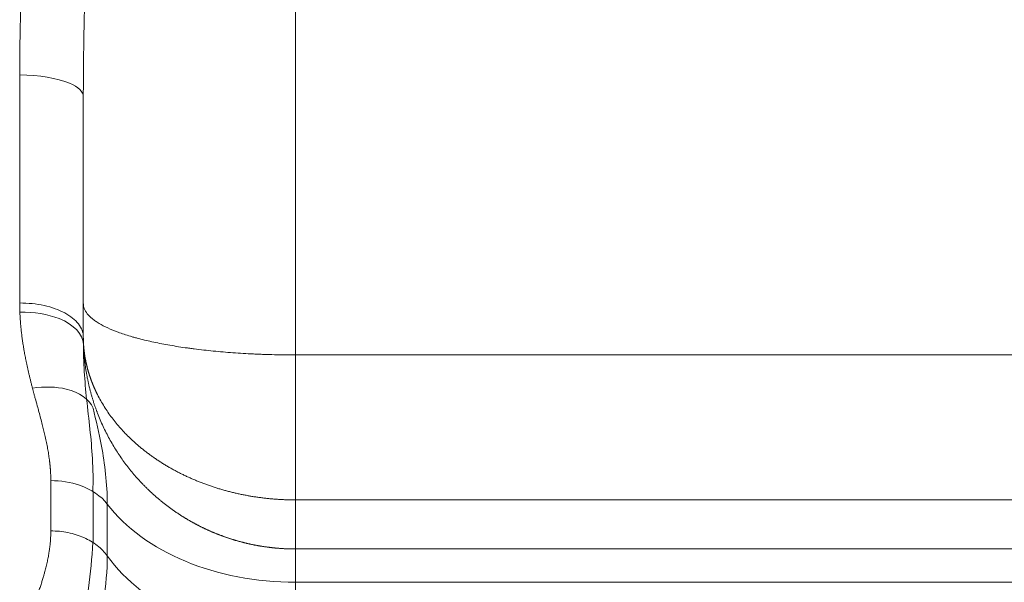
# Model space of a CAD drawing. Header units: millimetres. Extents: x 51337 to 61814, y -21781 to -12277.
# Tile 305 of 378: x 60581 to 60627, y -20751 to -20724. Entities that reach past the tile are written whole.
import ezdxf

# ---------------------------------------------------------------- set-up
doc = ezdxf.new("R2010")
doc.units = ezdxf.units.MM
doc.header["$LTSCALE"] = 0.3175
doc.layers.add('1轮廓实线层', color=7, linetype='Continuous', lineweight=18)

msp = doc.modelspace()

# ---------------------------------------------------------------- linework, layer by layer
at = {"layer": '1轮廓实线层'}
for p, q in [((60594.01597, -20675.58813), (60594.01597, -20739.81429)), ((60581.01597, -20737.3631), (60581.01597, -20726.61023)), ((60584.01597, -20727.63179), (60584.01597, -20737.4012)), ((60584.01597, -20727.63234), (60584.01597, -20737.38706)), ((60594.01597, -20739.81429), (60725.51597, -20739.81429)), ((60594.01597, -20739.81429), (60594.01597, -20746.65276)), ((60582.48341, -20748.11389), (60582.48341, -20745.74152)), ((60584.47658, -20746.26209), (60584.47658, -20748.66564)), ((60585.14477, -20749.29014), (60585.14477, -20746.84872)), ((60594.01597, -20746.65276), (60725.51597, -20746.65276)), ((60594.01597, -20750.53939), (60594.01597, -20748.96645)), ((60594.01597, -20748.96645), (60725.51597, -20748.96645)), ((60594.01597, -20750.53939), (60594.01597, -20753.21098)), ((60725.51597, -20750.53939), (60594.01597, -20750.53939))]:
    msp.add_line(p, q, dxfattribs=at)
for centre, ratio in [((60594.01597, -20743.68528), 0.68541099), ((60594.01597, -20745.92942), 0.72815642)]:
    msp.add_ellipse(centre, major_axis=(10, 0), ratio=ratio, start_param=3.62132129, end_param=4.71238898, dxfattribs=at)
for points, knots in [([(60584.01597, -20687.77008), (60584.01599, -20687.81058), (60584.01601, -20687.89158), (60584.01618, -20688.01315), (60584.01646, -20688.13473), (60584.01685, -20688.25635), (60584.01735, -20688.378), (60584.01795, -20688.49969), (60584.01865, -20688.6214), (60584.01945, -20688.74314), (60584.02035, -20688.86491), (60584.02134, -20688.98671), (60584.02243, -20689.10854), (60584.02361, -20689.23041), (60584.02489, -20689.3523), (60584.02625, -20689.47422), (60584.02769, -20689.59618), (60584.02922, -20689.71816), (60584.03083, -20689.84017), (60584.03252, -20689.96222), (60584.03429, -20690.08429), (60584.03614, -20690.2064), (60584.03806, -20690.32854), (60584.04005, -20690.4507), (60584.04212, -20690.5729), (60584.04425, -20690.69512), (60584.04645, -20690.81738), (60584.04871, -20690.93967), (60584.05104, -20691.06199), (60584.05343, -20691.18434), (60584.05588, -20691.30671), (60584.05839, -20691.42912), (60584.06095, -20691.55156), (60584.06357, -20691.67403), (60584.06624, -20691.79653), (60584.06897, -20691.91906), (60584.07174, -20692.04162), (60584.07456, -20692.16421), (60584.07742, -20692.28684), (60584.08033, -20692.40949), (60584.08328, -20692.53217), (60584.08628, -20692.65488), (60584.08931, -20692.77762), (60584.09238, -20692.9004), (60584.09549, -20693.0232), (60584.09863, -20693.14603), (60584.1018, -20693.2689), (60584.10501, -20693.39179), (60584.10825, -20693.51472), (60584.11151, -20693.63767), (60584.1148, -20693.76066), (60584.11812, -20693.88368), (60584.12146, -20694.00672), (60584.12482, -20694.1298), (60584.12821, -20694.25291), (60584.13161, -20694.37604), (60584.13503, -20694.49921), (60584.13847, -20694.62241), (60584.14193, -20694.74564), (60584.1454, -20694.8689), (60584.14888, -20694.99218), (60584.15237, -20695.1155), (60584.15587, -20695.23885), (60584.15938, -20695.36223), (60584.1629, -20695.48564), (60584.16642, -20695.60909), (60584.16995, -20695.73256), (60584.17348, -20695.85606), (60584.17701, -20695.97959), (60584.18055, -20696.10315), (60584.18408, -20696.22674), (60584.18761, -20696.35037), (60584.19114, -20696.47402), (60584.19467, -20696.5977), (60584.19819, -20696.72142), (60584.2017, -20696.84516), (60584.20521, -20696.96894), (60584.20871, -20697.09274), (60584.2122, -20697.21658), (60584.21567, -20697.34044), (60584.21914, -20697.46434), (60584.22259, -20697.58827), (60584.22603, -20697.71222), (60584.22945, -20697.83621), (60584.23286, -20697.96023), (60584.23625, -20698.08428), (60584.23962, -20698.20835), (60584.24297, -20698.33246), (60584.2463, -20698.4566), (60584.24961, -20698.58077), (60584.2529, -20698.70497), (60584.25616, -20698.8292), (60584.2594, -20698.95346), (60584.26262, -20699.07775), (60584.26581, -20699.20207), (60584.26897, -20699.32642), (60584.27211, -20699.4508), (60584.27521, -20699.57522), (60584.27829, -20699.69966), (60584.28134, -20699.82413), (60584.28435, -20699.94863), (60584.28734, -20700.07317), (60584.29029, -20700.19773), (60584.29321, -20700.32233), (60584.29609, -20700.44695), (60584.29894, -20700.57161), (60584.30175, -20700.69629), (60584.30453, -20700.82101), (60584.30727, -20700.94575), (60584.30997, -20701.07053), (60584.31263, -20701.19533), (60584.31525, -20701.32017), (60584.31784, -20701.44504), (60584.32038, -20701.56994), (60584.32288, -20701.69486), (60584.32534, -20701.81982), (60584.32776, -20701.94481), (60584.33013, -20702.06983), (60584.33246, -20702.19488), (60584.33475, -20702.31996), (60584.33699, -20702.44507), (60584.33919, -20702.57021), (60584.34134, -20702.69538), (60584.34344, -20702.82058), (60584.3455, -20702.94581), (60584.3475, -20703.07108), (60584.34947, -20703.19637), (60584.35138, -20703.32169), (60584.35324, -20703.44704), (60584.35506, -20703.57243), (60584.35682, -20703.69784), (60584.35854, -20703.82328), (60584.3602, -20703.94876), (60584.36182, -20704.07426), (60584.36338, -20704.1998), (60584.36489, -20704.32536), (60584.36635, -20704.45096), (60584.36775, -20704.57658), (60584.36911, -20704.70224), (60584.37041, -20704.82793), (60584.37166, -20704.95364), (60584.37285, -20705.07939), (60584.37399, -20705.20517), (60584.37508, -20705.33098), (60584.37611, -20705.45682), (60584.37708, -20705.58269), (60584.37801, -20705.70858), (60584.37887, -20705.83451), (60584.37968, -20705.96047), (60584.38044, -20706.08646), (60584.38114, -20706.21248), (60584.38179, -20706.33854), (60584.38238, -20706.46462), (60584.38291, -20706.59073), (60584.38339, -20706.71687), (60584.38381, -20706.84304), (60584.38417, -20706.96925), (60584.38448, -20707.09548), (60584.38473, -20707.22174), (60584.38492, -20707.34804), (60584.38506, -20707.47436), (60584.38514, -20707.60071), (60584.38518, -20707.7644), (60584.38509, -20707.96538), (60584.38477, -20708.2036), (60584.38426, -20708.44173), (60584.38355, -20708.67976), (60584.38263, -20708.91768), (60584.38151, -20709.15551), (60584.38019, -20709.39324), (60584.37867, -20709.63088), (60584.37696, -20709.86841), (60584.37505, -20710.10585), (60584.37294, -20710.34318), (60584.37064, -20710.58042), (60584.36815, -20710.81756), (60584.36547, -20711.0546), (60584.36261, -20711.29154), (60584.35956, -20711.52839), (60584.35633, -20711.76513), (60584.35292, -20712.00178), (60584.34933, -20712.23833), (60584.34557, -20712.47477), (60584.34164, -20712.71112), (60584.33754, -20712.94738), (60584.33328, -20713.18353), (60584.32886, -20713.41958), (60584.32429, -20713.65554), (60584.31956, -20713.8914), (60584.31469, -20714.12716), (60584.30967, -20714.36282), (60584.30452, -20714.59838), (60584.29923, -20714.83384), (60584.29382, -20715.0692), (60584.28828, -20715.30447), (60584.28262, -20715.53964), (60584.27685, -20715.7747), (60584.27098, -20716.00967), (60584.265, -20716.24455), (60584.25893, -20716.47932), (60584.25277, -20716.71399), (60584.24652, -20716.94857), (60584.2402, -20717.18304), (60584.23381, -20717.41742), (60584.22736, -20717.6517), (60584.22085, -20717.88588), (60584.21429, -20718.11996), (60584.20769, -20718.35395), (60584.20106, -20718.58783), (60584.1944, -20718.82162), (60584.18772, -20719.0553), (60584.18103, -20719.28889), (60584.17434, -20719.52238), (60584.16766, -20719.75578), (60584.16099, -20719.98907), (60584.15435, -20720.22226), (60584.14773, -20720.45536), (60584.14116, -20720.68836), (60584.13464, -20720.92125), (60584.12818, -20721.15405), (60584.12179, -20721.38675), (60584.11549, -20721.61936), (60584.10927, -20721.85186), (60584.10315, -20722.08427), (60584.09714, -20722.31657), (60584.09125, -20722.54878), (60584.0855, -20722.78089), (60584.07989, -20723.0129), (60584.07443, -20723.24481), (60584.06913, -20723.47663), (60584.06402, -20723.70834), (60584.05909, -20723.93996), (60584.05436, -20724.17148), (60584.04984, -20724.4029), (60584.04554, -20724.63422), (60584.04149, -20724.86544), (60584.03768, -20725.09656), (60584.03413, -20725.32759), (60584.03085, -20725.55851), (60584.02787, -20725.78934), (60584.02518, -20726.02007), (60584.0228, -20726.2507), (60584.02076, -20726.48123), (60584.01905, -20726.71166), (60584.0177, -20726.942), (60584.01672, -20727.17223), (60584.01609, -20727.40238), (60584.01601, -20727.55567), (60584.01597, -20727.63234)], [0, 0, 0, 0, 0.00312532, 0.00624996, 0.00937395, 0.01249729, 0.01561999, 0.01874206, 0.0218635, 0.02498433, 0.02810456, 0.03122418, 0.03434322, 0.03746168, 0.04057957, 0.04369689, 0.04681366, 0.04992989, 0.05304558, 0.05616075, 0.0592754, 0.06238954, 0.06550318, 0.06861632, 0.07172899, 0.07484118, 0.07795291, 0.08106418, 0.084175, 0.08728539, 0.09039534, 0.09350488, 0.096614, 0.09972272, 0.10283105, 0.10593899, 0.10904656, 0.11215376, 0.1152606, 0.11836709, 0.12147324, 0.12457906, 0.12768456, 0.13078974, 0.13389462, 0.1369992, 0.14010349, 0.14320751, 0.14631126, 0.14941474, 0.15251798, 0.15562097, 0.15872373, 0.16182626, 0.16492858, 0.1680307, 0.17113261, 0.17423434, 0.17733588, 0.18043726, 0.18353847, 0.18663953, 0.18974044, 0.19284122, 0.19594188, 0.19904241, 0.20214284, 0.20524317, 0.20834341, 0.21144357, 0.21454365, 0.21764367, 0.22074364, 0.22384356, 0.22694344, 0.2300433, 0.23314313, 0.23624296, 0.23934279, 0.24244262, 0.24554247, 0.24864235, 0.25174226, 0.25484222, 0.25794222, 0.2610423, 0.26414244, 0.26724266, 0.27034297, 0.27344337, 0.27654389, 0.27964452, 0.28274527, 0.28584616, 0.28894719, 0.29204837, 0.29514971, 0.29825122, 0.3013529, 0.30445478, 0.30755685, 0.31065913, 0.31376161, 0.31686433, 0.31996727, 0.32307046, 0.32617389, 0.32927758, 0.33238154, 0.33548578, 0.3385903, 0.34169512, 0.34480024, 0.34790567, 0.35101142, 0.3541175, 0.35722392, 0.36033069, 0.36343781, 0.3665453, 0.36965317, 0.37276141, 0.37587005, 0.37897909, 0.38208854, 0.38519841, 0.38830871, 0.39141944, 0.39453062, 0.39764225, 0.40075435, 0.40386691, 0.40697996, 0.4100935, 0.41320753, 0.41632208, 0.41943714, 0.42255272, 0.42566884, 0.4287855, 0.43190271, 0.43502048, 0.43813882, 0.44125774, 0.44437724, 0.44749734, 0.45061804, 0.45373936, 0.4568613, 0.45998387, 0.46310707, 0.46623093, 0.46935544, 0.47248062, 0.47560647, 0.47873301, 0.48186023, 0.48498816, 0.48811679, 0.49124615, 0.49437623, 0.49750704, 0.5006386, 0.50654374, 0.5124465, 0.51834694, 0.52424511, 0.53014108, 0.5360349, 0.54192664, 0.54781635, 0.55370409, 0.55958993, 0.56547392, 0.57135612, 0.57723659, 0.58311539, 0.58899259, 0.59486824, 0.6007424, 0.60661513, 0.61248649, 0.61835655, 0.62422536, 0.63009298, 0.63595947, 0.6418249, 0.64768932, 0.65355279, 0.65941538, 0.66527715, 0.67113814, 0.67699844, 0.68285809, 0.68871716, 0.6945757, 0.70043378, 0.70629146, 0.7121488, 0.71800586, 0.7238627, 0.72971938, 0.73557596, 0.7414325, 0.74728906, 0.75314571, 0.7590025, 0.7648595, 0.77071676, 0.77657434, 0.78243232, 0.78829074, 0.79414966, 0.80000915, 0.80586928, 0.81173009, 0.81759165, 0.82345402, 0.82931726, 0.83518143, 0.84104659, 0.8469128, 0.85278012, 0.85864862, 0.86451835, 0.87038937, 0.87626174, 0.88213552, 0.88801078, 0.89388757, 0.89976595, 0.90564599, 0.91152774, 0.91741126, 0.92329661, 0.92918385, 0.93507305, 0.94096426, 0.94685753, 0.95275294, 0.95865054, 0.96455038, 0.97045254, 0.97635706, 0.98226401, 0.98817344, 0.99408542, 1, 1, 1, 1]), ([(60581.01597, -20726.61023), (60581.01599, -20726.57876), (60581.01601, -20726.51549), (60581.01618, -20726.42002), (60581.01647, -20726.32353), (60581.01686, -20726.226), (60581.01737, -20726.12744), (60581.018, -20726.02785), (60581.01873, -20725.92722), (60581.01958, -20725.82555), (60581.02054, -20725.72284), (60581.02162, -20725.61909), (60581.02281, -20725.5143), (60581.02411, -20725.40847), (60581.02553, -20725.30158), (60581.02705, -20725.19366), (60581.0287, -20725.08468), (60581.03045, -20724.97465), (60581.03232, -20724.86357), (60581.0343, -20724.75143), (60581.03639, -20724.63824), (60581.0386, -20724.524), (60581.04092, -20724.40869), (60581.04336, -20724.29233), (60581.0459, -20724.1749), (60581.04856, -20724.05641), (60581.05134, -20723.93686), (60581.05422, -20723.81625), (60581.05722, -20723.69456), (60581.06034, -20723.57181), (60581.06356, -20723.44799), (60581.0669, -20723.3231), (60581.07036, -20723.19713), (60581.07392, -20723.07009), (60581.0776, -20722.94198), (60581.08139, -20722.81279), (60581.0853, -20722.68252), (60581.08932, -20722.55118), (60581.09345, -20722.41875), (60581.09769, -20722.28524), (60581.10205, -20722.15065), (60581.11072, -20721.88762), (60581.12538, -20721.46163), (60581.14773, -20720.83744), (60581.17457, -20720.1078), (60581.2059, -20719.27186), (60581.24169, -20718.32876), (60581.27271, -20717.52297), (60581.29674, -20716.89435), (60581.31209, -20716.48232), (60581.32679, -20716.07909), (60581.34082, -20715.68471), (60581.35418, -20715.29923), (60581.36687, -20714.92271), (60581.37889, -20714.55518), (60581.39025, -20714.19668), (60581.40093, -20713.84726), (60581.41095, -20713.50694), (60581.4203, -20713.17576), (60581.42899, -20712.85374), (60581.44275, -20712.31709), (60581.45962, -20711.5646), (60581.4764, -20710.59505), (60581.48812, -20709.63228), (60581.49475, -20708.6766), (60581.49619, -20707.80586), (60581.49375, -20707.01192), (60581.48876, -20706.28647), (60581.48095, -20705.5437), (60581.47032, -20704.78376), (60581.45688, -20704.00682), (60581.44062, -20703.21309), (60581.42154, -20702.40278), (60581.39965, -20701.57613), (60581.37494, -20700.73341), (60581.34741, -20699.87491), (60581.31711, -20699.00096), (60581.29053, -20698.29123), (60581.26979, -20697.75515), (60581.2562, -20697.40226), (60581.24317, -20697.06417), (60581.23071, -20696.74082), (60581.21883, -20696.43218), (60581.20751, -20696.13822), (60581.19677, -20695.85888), (60581.18659, -20695.59414), (60581.17699, -20695.34394), (60581.16796, -20695.10826), (60581.1595, -20694.88705), (60581.15161, -20694.68027), (60581.14429, -20694.48789), (60581.13755, -20694.30988), (60581.13137, -20694.1462), (60581.12577, -20693.99682), (60581.12073, -20693.86171), (60581.11627, -20693.74084), (60581.11237, -20693.6342), (60581.10905, -20693.54175), (60581.10629, -20693.46349), (60581.1022, -20693.34271), (60581.09679, -20693.17553), (60581.08989, -20692.95814), (60581.08333, -20692.74322), (60581.07706, -20692.53078), (60581.0711, -20692.32079), (60581.06545, -20692.11327), (60581.0601, -20691.9082), (60581.05506, -20691.70558), (60581.05032, -20691.50541), (60581.04589, -20691.30768), (60581.04176, -20691.11238), (60581.03794, -20690.91952), (60581.03443, -20690.72908), (60581.03122, -20690.54106), (60581.02831, -20690.35546), (60581.02572, -20690.17227), (60581.02342, -20689.99149), (60581.02143, -20689.8131), (60581.01975, -20689.63711), (60581.01838, -20689.46351), (60581.0173, -20689.29229), (60581.01654, -20689.12345), (60581.01606, -20688.95697), (60581.016, -20688.84687), (60581.01597, -20688.79218)], [0, 0, 0, 0, 0.00260099, 0.00522858, 0.00788279, 0.01056362, 0.01327107, 0.01600515, 0.01876585, 0.02155317, 0.02436713, 0.02720773, 0.03007496, 0.03296883, 0.03588934, 0.0388365, 0.0418103, 0.04481075, 0.04783785, 0.0508916, 0.05397201, 0.05707907, 0.06021279, 0.06337318, 0.06656022, 0.06977393, 0.0730143, 0.07628134, 0.07957505, 0.08289544, 0.08624249, 0.08961622, 0.09301662, 0.0964437, 0.09989745, 0.10337789, 0.10688501, 0.1104188, 0.11397929, 0.11756645, 0.12118031, 0.12482085, 0.13874024, 0.15541793, 0.17485391, 0.19704819, 0.22200077, 0.24971163, 0.26077857, 0.27160146, 0.28218028, 0.29251505, 0.30260578, 0.31245247, 0.32205513, 0.33141378, 0.34052841, 0.34939905, 0.35802569, 0.36640837, 0.37454708, 0.39991212, 0.42507571, 0.4500385, 0.47480116, 0.49936437, 0.5177033, 0.53649791, 0.55574848, 0.57545525, 0.59561843, 0.61623824, 0.63731487, 0.65884851, 0.68083933, 0.70328749, 0.72619314, 0.74955644, 0.75923925, 0.76854285, 0.77746722, 0.78601237, 0.79417829, 0.80196499, 0.80937247, 0.81640072, 0.82304974, 0.82931954, 0.83521012, 0.84072147, 0.8458536, 0.8506065, 0.85498018, 0.85897464, 0.86258987, 0.86582587, 0.86868265, 0.87116021, 0.87325855, 0.87497767, 0.88087822, 0.88671861, 0.89249883, 0.8982189, 0.90387882, 0.9094786, 0.91501824, 0.92049776, 0.92591716, 0.93127645, 0.93657564, 0.94181473, 0.94699373, 0.95211266, 0.95717152, 0.96217033, 0.96710909, 0.97198781, 0.9768065, 0.98156518, 0.98626386, 0.99090255, 0.99548126, 1, 1, 1, 1]), ([(60581.01597, -20726.61023), (60581.91357, -20726.61023), (60583.46743, -20726.86694), (60584.01597, -20727.40298), (60584.01597, -20727.63234)], [0, 0, 0, 0, 0.57142857, 1, 1, 1, 1]), ([(60581.01597, -20737.3631), (60581.21232, -20737.3631), (60581.40867, -20737.37344), (60581.79382, -20737.41438), (60581.98262, -20737.44499), (60582.34543, -20737.52531), (60582.51943, -20737.57501), (60582.84594, -20737.69162), (60582.99845, -20737.75851), (60583.27613, -20737.90691), (60583.4013, -20737.98842), (60583.61947, -20738.16293), (60583.71247, -20738.25592), (60583.86275, -20738.44983), (60583.92002, -20738.55073), (60583.99664, -20738.75657), (60584.01597, -20738.86151), (60584.01597, -20738.96645)], [0, 0, 0, 0, 0.125, 0.125, 0.25, 0.25, 0.375, 0.375, 0.5, 0.5, 0.625, 0.625, 0.75, 0.75, 0.875, 0.875, 1, 1, 1, 1]), ([(60584.01597, -20737.38706), (60584.01597, -20737.38833), (60584.01598, -20737.38959), (60584.01599, -20737.39212), (60584.016, -20737.39338), (60584.01605, -20737.39722), (60584.01619, -20737.40492), (60584.01683, -20737.42285), (60584.01942, -20737.45863), (60584.02974, -20737.52987), (60584.04733, -20737.59039), (60584.09401, -20737.71073), (60584.14045, -20737.79001), (60584.26381, -20737.94673), (60584.34074, -20738.02418), (60584.47953, -20738.13897), (60584.52971, -20738.177), (60584.61096, -20738.23371), (60584.63906, -20738.25256), (60584.69695, -20738.28994), (60584.72679, -20738.3085), (60584.88033, -20738.40062), (60585.15399, -20738.54379), (60585.48271, -20738.67881), (60585.83926, -20738.80979), (60586.03145, -20738.87326), (60586.26394, -20738.94235), (60586.29, -20738.94999), (60586.34258, -20738.96521), (60586.36909, -20738.97279), (60586.44908, -20738.99536), (60586.61113, -20739.03992), (60586.77928, -20739.08276), (60587.12364, -20739.16618), (60587.36392, -20739.2188), (60587.86581, -20739.31815), (60588.12741, -20739.36488), (60588.5362, -20739.43051), (60588.67521, -20739.45164), (60588.85246, -20739.47711), (60588.88809, -20739.48216), (60588.9597, -20739.49215), (60588.99568, -20739.4971), (60589.10385, -20739.51177), (60589.17634, -20739.52131), (60589.54076, -20739.56788), (60590.13607, -20739.63499), (60590.7554, -20739.68776), (60591.38683, -20739.73335), (60591.7086, -20739.75256), (60592.07767, -20739.76999), (60592.11881, -20739.77187), (60592.20109, -20739.7755), (60592.32454, -20739.78076), (60592.61272, -20739.79175), (60592.85999, -20739.79895), (60593.35485, -20739.81047), (60593.6852, -20739.81429), (60594.01597, -20739.81429)], [0, 0, 0, 0, 0.00097656, 0.00097656, 0.00195312, 0.00195312, 0.00390625, 0.0078125, 0.015625, 0.03125, 0.0625, 0.0625, 0.125, 0.125, 0.1875, 0.1875, 0.21875, 0.21875, 0.234375, 0.234375, 0.25, 0.25, 0.3125, 0.375, 0.375, 0.4375, 0.4375, 0.4453125, 0.4453125, 0.453125, 0.453125, 0.46875, 0.5, 0.5, 0.5625, 0.5625, 0.625, 0.625, 0.65625, 0.65625, 0.6640625, 0.6640625, 0.671875, 0.671875, 0.6875, 0.6875, 0.75, 0.8125, 0.8125, 0.875, 0.875, 0.8828125, 0.8828125, 0.890625, 0.90625, 0.9375, 0.9375, 1, 1, 1, 1]), ([(60584.02223, -20739.32007), (60584.00523, -20738.83975), (60583.24213, -20738.03379), (60581.68879, -20737.78264), (60581.0241, -20737.79924)], [0, 0, 0, 0, 0.57142857, 1, 1, 1, 1]), ([(60581.62005, -20741.3857), (60581.613, -20741.35873), (60581.59896, -20741.30504), (60581.57826, -20741.22473), (60581.55796, -20741.14506), (60581.53807, -20741.06604), (60581.5186, -20740.98766), (60581.49953, -20740.90994), (60581.48087, -20740.83288), (60581.46262, -20740.75647), (60581.44478, -20740.68073), (60581.42735, -20740.60565), (60581.41033, -20740.53124), (60581.39372, -20740.4575), (60581.37752, -20740.38444), (60581.36173, -20740.31205), (60581.34635, -20740.24035), (60581.33138, -20740.16932), (60581.31682, -20740.09898), (60581.30267, -20740.02934), (60581.28893, -20739.96038), (60581.2756, -20739.89211), (60581.26268, -20739.82454), (60581.25016, -20739.75767), (60581.23806, -20739.69151), (60581.2235, -20739.60995), (60581.20675, -20739.51296), (60581.18815, -20739.40048), (60581.17052, -20739.28869), (60581.15383, -20739.17761), (60581.13811, -20739.06723), (60581.12334, -20738.95757), (60581.10952, -20738.84862), (60581.09667, -20738.74039), (60581.08476, -20738.63289), (60581.07382, -20738.52612), (60581.06383, -20738.42008), (60581.05479, -20738.31479), (60581.04672, -20738.21024), (60581.03959, -20738.10644), (60581.03344, -20738.00339), (60581.02818, -20737.90111), (60581.02546, -20737.83309), (60581.0241, -20737.79924)], [0, 0, 0, 0, 0.02346026, 0.04669315, 0.06969876, 0.09247719, 0.11502854, 0.13735294, 0.15945047, 0.18132127, 0.20296544, 0.22438311, 0.2455744, 0.26653944, 0.28727837, 0.30779133, 0.32807845, 0.34813988, 0.36797578, 0.38758631, 0.40697162, 0.42613189, 0.44506729, 0.463778, 0.48226421, 0.50052611, 0.53203236, 0.56326715, 0.59423155, 0.62492662, 0.65535346, 0.68551323, 0.71540707, 0.7450362, 0.77440182, 0.80350522, 0.83234768, 0.86093053, 0.88925515, 0.91732294, 0.94513535, 0.97269386, 1, 1, 1, 1]), ([(60594.01597, -20748.96645), (60593.99984, -20748.96643), (60593.96756, -20748.96638), (60593.91912, -20748.96602), (60593.87065, -20748.96543), (60593.82215, -20748.96461), (60593.77362, -20748.96355), (60593.72507, -20748.96226), (60593.67649, -20748.96072), (60593.62789, -20748.95895), (60593.57926, -20748.95695), (60593.53061, -20748.9547), (60593.48194, -20748.95222), (60593.43325, -20748.9495), (60593.38454, -20748.94653), (60593.33582, -20748.94333), (60593.28707, -20748.93989), (60593.23831, -20748.9362), (60593.18954, -20748.93228), (60593.14076, -20748.92811), (60593.09196, -20748.92371), (60593.04316, -20748.91906), (60592.99434, -20748.91417), (60592.94552, -20748.90903), (60592.89669, -20748.90365), (60592.84785, -20748.89803), (60592.79902, -20748.89216), (60592.75017, -20748.88605), (60592.70133, -20748.8797), (60592.65249, -20748.8731), (60592.60364, -20748.86625), (60592.5548, -20748.85916), (60592.50596, -20748.85183), (60592.45713, -20748.84424), (60592.4083, -20748.83641), (60592.35948, -20748.82834), (60592.31067, -20748.82001), (60592.26187, -20748.81144), (60592.21308, -20748.80263), (60592.1643, -20748.79356), (60592.11553, -20748.78425), (60592.06678, -20748.77468), (60592.01805, -20748.76487), (60591.96933, -20748.75481), (60591.92064, -20748.7445), (60591.87196, -20748.73395), (60591.8233, -20748.72314), (60591.77467, -20748.71208), (60591.72606, -20748.70077), (60591.67747, -20748.68922), (60591.62891, -20748.67741), (60591.58039, -20748.66535), (60591.53188, -20748.65304), (60591.48341, -20748.64048), (60591.43498, -20748.62767), (60591.38657, -20748.61461), (60591.3382, -20748.6013), (60591.28987, -20748.58774), (60591.24157, -20748.57392), (60591.19331, -20748.55985), (60591.1451, -20748.54554), (60591.09692, -20748.53096), (60591.04879, -20748.51614), (60591.0007, -20748.50107), (60590.95265, -20748.48574), (60590.90466, -20748.47016), (60590.85671, -20748.45433), (60590.80881, -20748.43825), (60590.76096, -20748.42191), (60590.71317, -20748.40532), (60590.66543, -20748.38848), (60590.61774, -20748.37139), (60590.57011, -20748.35404), (60590.52254, -20748.33644), (60590.47503, -20748.31859), (60590.42757, -20748.30049), (60590.38018, -20748.28213), (60590.33286, -20748.26352), (60590.2856, -20748.24466), (60590.2384, -20748.22554), (60590.19128, -20748.20618), (60590.14422, -20748.18656), (60590.09723, -20748.16668), (60590.05032, -20748.14656), (60590.00348, -20748.12618), (60589.95671, -20748.10555), (60589.91002, -20748.08467), (60589.86341, -20748.06354), (60589.81688, -20748.04215), (60589.77042, -20748.02052), (60589.72405, -20747.99863), (60589.67777, -20747.97649), (60589.63156, -20747.9541), (60589.58545, -20747.93145), (60589.53942, -20747.90856), (60589.49348, -20747.88541), (60589.44763, -20747.86202), (60589.40188, -20747.83837), (60589.35621, -20747.81447), (60589.31065, -20747.79032), (60589.26518, -20747.76593), (60589.2198, -20747.74128), (60589.17453, -20747.71638), (60589.12936, -20747.69123), (60589.08429, -20747.66584), (60589.03932, -20747.64019), (60588.99446, -20747.6143), (60588.9497, -20747.58815), (60588.90505, -20747.56176), (60588.86052, -20747.53512), (60588.81609, -20747.50823), (60588.77178, -20747.4811), (60588.72758, -20747.45372), (60588.68349, -20747.42609), (60588.63952, -20747.39821), (60588.59567, -20747.37009), (60588.55194, -20747.34173), (60588.50833, -20747.31311), (60588.46485, -20747.28426), (60588.42149, -20747.25515), (60588.37825, -20747.22581), (60588.33514, -20747.19621), (60588.29216, -20747.16638), (60588.24931, -20747.1363), (60588.20659, -20747.10598), (60588.16401, -20747.07542), (60588.12155, -20747.04461), (60588.07924, -20747.01357), (60588.03706, -20746.98228), (60587.99502, -20746.95075), (60587.95312, -20746.91898), (60587.91136, -20746.88697), (60587.86975, -20746.85472), (60587.82828, -20746.82224), (60587.78696, -20746.78951), (60587.74578, -20746.75655), (60587.70476, -20746.72335), (60587.66388, -20746.68991), (60587.62316, -20746.65624), (60587.58259, -20746.62233), (60587.54217, -20746.58818), (60587.50191, -20746.5538), (60587.46181, -20746.51919), (60587.42187, -20746.48434), (60587.38209, -20746.44927), (60587.34247, -20746.41395), (60587.30302, -20746.37841), (60587.26373, -20746.34264), (60587.22461, -20746.30663), (60587.18565, -20746.2704), (60587.14687, -20746.23393), (60587.10826, -20746.19724), (60587.06982, -20746.16032), (60587.03155, -20746.12318), (60586.99346, -20746.0858), (60586.95554, -20746.0482), (60586.91781, -20746.01038), (60586.88025, -20745.97233), (60586.84288, -20745.93406), (60586.80568, -20745.89556), (60586.76867, -20745.85685), (60586.73185, -20745.81791), (60586.57258, -20745.64767), (60586.29646, -20745.33272), (60585.92276, -20744.85095), (60585.56942, -20744.33216), (60585.24065, -20743.77648), (60584.9408, -20743.18451), (60584.75779, -20742.75359), (60584.66246, -20742.50383), (60584.64095, -20742.44642), (60584.61949, -20742.38806), (60584.59811, -20742.32876), (60584.57681, -20742.26851), (60584.55562, -20742.2073), (60584.53455, -20742.14514), (60584.51362, -20742.08202), (60584.49285, -20742.01793), (60584.47224, -20741.95288), (60584.45183, -20741.88687), (60584.43163, -20741.81988), (60584.41166, -20741.75192), (60584.39194, -20741.68299), (60584.37248, -20741.61309), (60584.3533, -20741.54221), (60584.33443, -20741.47035), (60584.31588, -20741.39752), (60584.29768, -20741.3237), (60584.27984, -20741.24891), (60584.26238, -20741.17314), (60584.24533, -20741.09638), (60584.22871, -20741.01865), (60584.21253, -20740.93994), (60584.19682, -20740.86026), (60584.18161, -20740.7796), (60584.1669, -20740.69796), (60584.15273, -20740.61535), (60584.13912, -20740.53176), (60584.12609, -20740.44721), (60584.11366, -20740.3617), (60584.10186, -20740.27522), (60584.09071, -20740.18778), (60584.08022, -20740.09939), (60584.07044, -20740.01005), (60584.06138, -20739.91976), (60584.05306, -20739.82853), (60584.04551, -20739.73636), (60584.03876, -20739.64326), (60584.03282, -20739.54925), (60584.02773, -20739.45431), (60584.02351, -20739.35847), (60584.02017, -20739.26172), (60584.01778, -20739.16408), (60584.01626, -20739.06555), (60584.01607, -20738.99958), (60584.01597, -20738.96645)], [0, 0, 0, 0, 0.00302255, 0.00604713, 0.00907377, 0.01210246, 0.0151332, 0.01816602, 0.02120091, 0.02423787, 0.02727692, 0.03031805, 0.03336128, 0.03640662, 0.03945405, 0.04250361, 0.04555528, 0.04860907, 0.05166499, 0.05472305, 0.05778326, 0.0608456, 0.06391011, 0.06697677, 0.07004559, 0.07311658, 0.07618976, 0.07926511, 0.08234265, 0.08542238, 0.08850431, 0.09158844, 0.09467479, 0.09776334, 0.10085412, 0.10394713, 0.10704237, 0.11013984, 0.11323956, 0.11634153, 0.11944575, 0.12255223, 0.12566098, 0.12877199, 0.13188529, 0.13500086, 0.13811872, 0.14123887, 0.14436132, 0.14748608, 0.15061314, 0.15374252, 0.15687421, 0.16000823, 0.16314458, 0.16628327, 0.16942429, 0.17256767, 0.17571339, 0.17886147, 0.18201191, 0.18516472, 0.1883199, 0.19147746, 0.19463741, 0.19779974, 0.20096446, 0.20413158, 0.20730111, 0.21047304, 0.21364739, 0.21682416, 0.22000335, 0.22318497, 0.22636902, 0.22955552, 0.23274446, 0.23593585, 0.23912969, 0.242326, 0.24552477, 0.248726, 0.25192972, 0.25513591, 0.25834459, 0.26155576, 0.26476942, 0.26798559, 0.27120426, 0.27442543, 0.27764913, 0.28087534, 0.28410407, 0.28733534, 0.29056914, 0.29380548, 0.29704436, 0.3002858, 0.30352978, 0.30677633, 0.31002543, 0.31327711, 0.31653136, 0.31978818, 0.32304759, 0.32630959, 0.32957418, 0.33284136, 0.33611115, 0.33938354, 0.34265854, 0.34593616, 0.3492164, 0.35249926, 0.35578475, 0.35907288, 0.36236364, 0.36565705, 0.36895311, 0.37225182, 0.37555319, 0.37885721, 0.38216391, 0.38547327, 0.38878531, 0.39210003, 0.39541744, 0.39873753, 0.40206032, 0.4053858, 0.40871399, 0.41204488, 0.41537849, 0.41871481, 0.42205385, 0.42539562, 0.42874011, 0.43208734, 0.43543731, 0.43879001, 0.44214547, 0.44550367, 0.44886463, 0.45222836, 0.45559484, 0.45896409, 0.46233612, 0.46571092, 0.4690885, 0.47246887, 0.47585203, 0.47923798, 0.48262673, 0.48601828, 0.48941264, 0.49280981, 0.4962098, 0.4996126, 0.50301823, 0.50642668, 0.50983797, 0.51325209, 0.51666905, 0.55440262, 0.59336959, 0.63357413, 0.67502001, 0.71771068, 0.76164928, 0.76555327, 0.76951403, 0.77353153, 0.7776058, 0.78173683, 0.78592463, 0.79016919, 0.79447052, 0.79882862, 0.80324349, 0.80771513, 0.81224355, 0.81682875, 0.82147072, 0.82616948, 0.83092501, 0.83573733, 0.84060643, 0.84553232, 0.850515, 0.85555446, 0.86065071, 0.86580375, 0.87101359, 0.87628022, 0.88160364, 0.88698385, 0.89242086, 0.89791467, 0.90346527, 0.90907267, 0.91473687, 0.92045787, 0.92623567, 0.93207028, 0.93796168, 0.94390989, 0.9499149, 0.95597672, 0.96209534, 0.96827076, 0.97450299, 0.98079203, 0.98713788, 0.99354054, 1, 1, 1, 1]), ([(60584.01597, -20738.96645), (60584.016, -20738.97914), (60584.01605, -20739.00447), (60584.01645, -20739.04242), (60584.01708, -20739.08023), (60584.01797, -20739.11792), (60584.0191, -20739.15547), (60584.02049, -20739.1929), (60584.02211, -20739.23019), (60584.02397, -20739.26735), (60584.02607, -20739.30438), (60584.0284, -20739.34128), (60584.03096, -20739.37804), (60584.03376, -20739.41466), (60584.03678, -20739.45115), (60584.04002, -20739.4875), (60584.04348, -20739.52372), (60584.04716, -20739.55979), (60584.05106, -20739.59573), (60584.05517, -20739.63153), (60584.05949, -20739.66719), (60584.06401, -20739.7027), (60584.06875, -20739.73808), (60584.07368, -20739.77331), (60584.07881, -20739.8084), (60584.08414, -20739.84335), (60584.08967, -20739.87815), (60584.09539, -20739.91281), (60584.10129, -20739.94732), (60584.10738, -20739.98169), (60584.11366, -20740.01591), (60584.12012, -20740.04999), (60584.12676, -20740.08392), (60584.13357, -20740.1177), (60584.14056, -20740.15133), (60584.14772, -20740.18481), (60584.15505, -20740.21815), (60584.16254, -20740.25134), (60584.1702, -20740.28437), (60584.17802, -20740.31726), (60584.186, -20740.34999), (60584.19413, -20740.38257), (60584.20242, -20740.415), (60584.21086, -20740.44728), (60584.21945, -20740.47941), (60584.22819, -20740.51139), (60584.23707, -20740.54321), (60584.24609, -20740.57487), (60584.25526, -20740.60639), (60584.26456, -20740.63775), (60584.27399, -20740.66895), (60584.28356, -20740.7), (60584.29325, -20740.7309), (60584.30308, -20740.76164), (60584.31302, -20740.79222), (60584.3231, -20740.82265), (60584.33329, -20740.85292), (60584.3436, -20740.88304), (60584.35403, -20740.913), (60584.36457, -20740.9428), (60584.37522, -20740.97244), (60584.38598, -20741.00193), (60584.39685, -20741.03126), (60584.40782, -20741.06043), (60584.4189, -20741.08945), (60584.43007, -20741.11831), (60584.44135, -20741.147), (60584.45272, -20741.17554), (60584.46418, -20741.20392), (60584.47574, -20741.23214), (60584.48738, -20741.26021), (60584.49911, -20741.28811), (60584.51093, -20741.31586), (60584.52283, -20741.34344), (60584.53481, -20741.37087), (60584.54687, -20741.39813), (60584.55901, -20741.42524), (60584.57122, -20741.45219), (60584.5835, -20741.47897), (60584.59585, -20741.5056), (60584.60828, -20741.53207), (60584.62076, -20741.55837), (60584.63332, -20741.58452), (60584.64593, -20741.61051), (60584.65861, -20741.63633), (60584.67134, -20741.662), (60584.77553, -20741.86975), (60584.9899, -20742.24948), (60585.35676, -20742.78122), (60585.76548, -20743.27848), (60586.20982, -20743.73984), (60586.5525, -20744.04677), (60586.76384, -20744.22113), (60586.83324, -20744.27726), (60586.9033, -20744.3328), (60586.97401, -20744.38776), (60587.04537, -20744.44212), (60587.11735, -20744.49589), (60587.18996, -20744.54906), (60587.26319, -20744.60162), (60587.33702, -20744.65358), (60587.41144, -20744.70493), (60587.48646, -20744.75567), (60587.56205, -20744.80579), (60587.63821, -20744.85529), (60587.71493, -20744.90416), (60587.79221, -20744.95241), (60587.87002, -20745.00003), (60587.94837, -20745.04701), (60588.02724, -20745.09336), (60588.10662, -20745.13907), (60588.18651, -20745.18414), (60588.26689, -20745.22856), (60588.34775, -20745.27234), (60588.4291, -20745.31547), (60588.51091, -20745.35794), (60588.59318, -20745.39976), (60588.67589, -20745.44092), (60588.75905, -20745.48141), (60588.84264, -20745.52125), (60588.92664, -20745.56042), (60589.01106, -20745.59893), (60589.09587, -20745.63676), (60589.18108, -20745.67393), (60589.26667, -20745.71042), (60589.35264, -20745.74623), (60589.43897, -20745.78137), (60589.52565, -20745.81583), (60589.61268, -20745.84961), (60589.70004, -20745.8827), (60589.78774, -20745.91511), (60589.87574, -20745.94684), (60589.96406, -20745.97788), (60590.05267, -20746.00823), (60590.14157, -20746.03789), (60590.23076, -20746.06686), (60590.32021, -20746.09514), (60590.40992, -20746.12272), (60590.49989, -20746.14961), (60590.5901, -20746.17581), (60590.68054, -20746.20131), (60590.77121, -20746.22611), (60590.86209, -20746.25021), (60590.95317, -20746.27362), (60591.04446, -20746.29632), (60591.13593, -20746.31833), (60591.22758, -20746.33963), (60591.31939, -20746.36023), (60591.41137, -20746.38014), (60591.5035, -20746.39934), (60591.59578, -20746.41783), (60591.68818, -20746.43563), (60591.78071, -20746.45272), (60591.87336, -20746.46911), (60591.96611, -20746.4848), (60592.05896, -20746.49979), (60592.15189, -20746.51407), (60592.24491, -20746.52765), (60592.338, -20746.54053), (60592.43115, -20746.55271), (60592.52435, -20746.56418), (60592.6176, -20746.57496), (60592.71089, -20746.58503), (60592.8042, -20746.5944), (60592.89753, -20746.60308), (60592.99088, -20746.61105), (60593.08422, -20746.61833), (60593.17756, -20746.62491), (60593.27088, -20746.63079), (60593.36418, -20746.63597), (60593.45745, -20746.64047), (60593.55068, -20746.64426), (60593.64386, -20746.64737), (60593.73699, -20746.64978), (60593.83005, -20746.65149), (60593.92304, -20746.65256), (60593.98501, -20746.6527), (60594.01597, -20746.65276)], [0, 0, 0, 0, 0.0032939, 0.00657619, 0.00984687, 0.01310593, 0.01635337, 0.01958919, 0.02281339, 0.02602596, 0.0292269, 0.03241622, 0.0355939, 0.03875994, 0.04191435, 0.04505711, 0.04818824, 0.05130771, 0.05441554, 0.05751172, 0.06059625, 0.06366912, 0.06673033, 0.06977988, 0.07281778, 0.075844, 0.07885856, 0.08186145, 0.08485267, 0.08783221, 0.09080008, 0.09375627, 0.09670077, 0.0996336, 0.10255474, 0.10546419, 0.10836195, 0.11124802, 0.11412239, 0.11698507, 0.11983605, 0.12267532, 0.1255029, 0.12831877, 0.13112293, 0.13391538, 0.13669612, 0.13946515, 0.14222246, 0.14496806, 0.14770193, 0.15042408, 0.15313451, 0.15583321, 0.15852019, 0.16119543, 0.16385895, 0.16651073, 0.16915077, 0.17177908, 0.17439565, 0.17700047, 0.17959356, 0.1821749, 0.18474449, 0.18730234, 0.18984843, 0.19238278, 0.19490537, 0.1974162, 0.19991528, 0.2024026, 0.20487816, 0.20734196, 0.209794, 0.21223427, 0.21466278, 0.21707951, 0.21948448, 0.22187768, 0.22425911, 0.22662876, 0.22898664, 0.23133274, 0.23366706, 0.2359896, 0.23830037, 0.2901311, 0.34056663, 0.38960458, 0.43724419, 0.48348652, 0.48988603, 0.49627713, 0.50265983, 0.50903417, 0.51540014, 0.52175778, 0.5281071, 0.53444811, 0.54078085, 0.54710532, 0.55342155, 0.55972955, 0.56602936, 0.572321, 0.57860447, 0.58487982, 0.59114705, 0.5974062, 0.60365729, 0.60990034, 0.61613538, 0.62236244, 0.62858154, 0.6347927, 0.64099596, 0.64719134, 0.65337887, 0.65955858, 0.66573049, 0.67189465, 0.67805107, 0.68419978, 0.69034083, 0.69647423, 0.70260002, 0.70871823, 0.7148289, 0.72093206, 0.72702774, 0.73311597, 0.73919679, 0.74527023, 0.75133633, 0.75739513, 0.76344665, 0.76949094, 0.77552804, 0.78155797, 0.78758078, 0.7935965, 0.79960517, 0.80560684, 0.81160153, 0.81758929, 0.82357016, 0.82954418, 0.83551139, 0.84147182, 0.84742552, 0.85337254, 0.8593129, 0.86524666, 0.87117386, 0.87709453, 0.88300873, 0.88891649, 0.89481785, 0.90071287, 0.90660158, 0.91248403, 0.91836026, 0.92423032, 0.93009425, 0.9359521, 0.94180391, 0.94764972, 0.95348959, 0.95932356, 0.96515168, 0.97097398, 0.97679052, 0.98260135, 0.98840651, 0.99420604, 1, 1, 1, 1]), ([(60581.62005, -20741.3857), (60582.18075, -20741.29755), (60583.49037, -20741.32885), (60584.30501, -20741.90701), (60584.48065, -20742.32898)], [0, 0, 0, 0, 0.42857143, 1, 1, 1, 1]), ([(60582.48341, -20745.74152), (60582.48339, -20745.72869), (60582.48334, -20745.70299), (60582.48299, -20745.66431), (60582.48241, -20745.62545), (60582.48161, -20745.58639), (60582.48057, -20745.54714), (60582.4793, -20745.5077), (60582.47781, -20745.46807), (60582.47608, -20745.42825), (60582.47412, -20745.38823), (60582.47193, -20745.34801), (60582.46951, -20745.30761), (60582.46687, -20745.26701), (60582.46399, -20745.22621), (60582.46088, -20745.18522), (60582.45754, -20745.14403), (60582.45397, -20745.10265), (60582.45017, -20745.06107), (60582.44614, -20745.01929), (60582.44188, -20744.97732), (60582.43739, -20744.93515), (60582.43267, -20744.89278), (60582.42772, -20744.85021), (60582.42254, -20744.80744), (60582.41713, -20744.76448), (60582.41148, -20744.72131), (60582.39613, -20744.60793), (60582.36778, -20744.42072), (60582.32113, -20744.15575), (60582.26629, -20743.87976), (60582.1889, -20743.5266), (60582.07567, -20743.06668), (60581.96019, -20742.63343), (60581.85423, -20742.24873), (60581.78826, -20742.00904), (60581.72746, -20741.78679), (60581.68731, -20741.63846), (60581.65194, -20741.50665), (60581.63019, -20741.42413), (60581.62005, -20741.3857)], [0, 0, 0, 0, 0.00912059, 0.01827833, 0.02747338, 0.03670591, 0.04597608, 0.05528407, 0.06463003, 0.07401412, 0.08343651, 0.09289734, 0.10239678, 0.11193498, 0.12151208, 0.13112824, 0.1407836, 0.15047831, 0.16021251, 0.16998635, 0.17979997, 0.18965349, 0.19954707, 0.20948083, 0.21945491, 0.22946944, 0.23952456, 0.24962038, 0.3086545, 0.37001903, 0.43373427, 0.49981838, 0.61384914, 0.74998421, 0.79559707, 0.8749871, 0.9118883, 0.94502413, 0.97439466, 1, 1, 1, 1]), ([(60584.46626, -20746.25581), (60584.48175, -20745.74506), (60584.47586, -20745.22405), (60584.39248, -20743.78682), (60584.27384, -20742.8571), (60584.17308, -20741.90245)], [0, 0, 0, 0, 0.36870896, 0.36870896, 1, 1, 1, 1]), ([(60585.14477, -20746.84872), (60585.14477, -20745.87349), (60584.94414, -20744.26485), (60584.6106, -20742.90094), (60584.48065, -20742.32898)], [0, 0, 0, 0, 0.57142857, 1, 1, 1, 1]), ([(60582.48341, -20745.74152), (60582.95101, -20745.74152), (60584.04269, -20745.91914), (60584.85702, -20746.46962), (60585.14477, -20746.84872)], [0, 0, 0, 0, 0.42857143, 1, 1, 1, 1]), ([(60594.01597, -20746.65276), (60594.01597, -20746.82911), (60594.01597, -20746.9984), (60594.01597, -20747.32021), (60594.01597, -20747.47272), (60594.01597, -20747.75859), (60594.01597, -20747.89194), (60594.01597, -20748.13737), (60594.01597, -20748.24946), (60594.01597, -20748.4506), (60594.01597, -20748.53966), (60594.01597, -20748.69335), (60594.01597, -20748.75798), (60594.01597, -20748.8618), (60594.01597, -20748.90099), (60594.01597, -20748.95304), (60594.01597, -20748.96622), (60594.01597, -20748.96642)], [0, 0, 0, 0, 0.12516803, 0.12516803, 0.25033606, 0.25033606, 0.37550409, 0.37550409, 0.50067213, 0.50067213, 0.62584016, 0.62584016, 0.75100819, 0.75100819, 0.87617622, 0.87617622, 1, 1, 1, 1]), ([(60581.62005, -20751.81022), (60581.62663, -20751.7911), (60581.64046, -20751.75094), (60581.6624, -20751.68766), (60581.68647, -20751.61847), (60581.71268, -20751.54329), (60581.74103, -20751.46209), (60581.78376, -20751.33988), (60581.834, -20751.19559), (60581.88474, -20751.04849), (60581.93553, -20750.89996), (60581.99012, -20750.73623), (60582.05237, -20750.54314), (60582.10851, -20750.36193), (60582.1586, -20750.19285), (60582.21185, -20750.00312), (60582.2668, -20749.79028), (60582.32172, -20749.55176), (60582.36841, -20749.31926), (60582.39888, -20749.14001), (60582.41769, -20749.01279), (60582.42821, -20748.93584), (60582.43781, -20748.85926), (60582.4465, -20748.78304), (60582.45428, -20748.70718), (60582.46114, -20748.6317), (60582.46709, -20748.5566), (60582.47212, -20748.48188), (60582.47623, -20748.40754), (60582.47944, -20748.33359), (60582.48172, -20748.26002), (60582.48314, -20748.18687), (60582.48332, -20748.13815), (60582.48341, -20748.11389)], [0, 0, 0, 0, 0.0166586, 0.03498971, 0.05499337, 0.07666961, 0.10001844, 0.12503989, 0.18178384, 0.22346464, 0.2500823, 0.30746786, 0.36116062, 0.41116248, 0.45747581, 0.50010357, 0.56597879, 0.62961073, 0.69101846, 0.75022318, 0.77032905, 0.79028214, 0.81008349, 0.82973417, 0.84923528, 0.86858794, 0.88779331, 0.90685255, 0.92576687, 0.94453751, 0.96316571, 0.98165277, 1, 1, 1, 1]), ([(60582.48341, -20748.11389), (60582.61979, -20748.11389), (60582.75618, -20748.12067), (60583.02641, -20748.14768), (60583.16026, -20748.1679), (60583.42294, -20748.2214), (60583.55178, -20748.25469), (60583.80203, -20748.3337), (60583.92345, -20748.37943), (60584.15662, -20748.48249), (60584.26838, -20748.53982), (60584.48014, -20748.665), (60584.58016, -20748.73286), (60584.76658, -20748.87785), (60584.85299, -20748.95498), (60585.01062, -20749.11707), (60585.08183, -20749.20204), (60585.14477, -20749.29014)], [0, 0, 0, 0, 0.125, 0.125, 0.25, 0.25, 0.375, 0.375, 0.5, 0.5, 0.625, 0.625, 0.75, 0.75, 0.875, 0.875, 1, 1, 1, 1]), ([(60584.01775, -20753.10379), (60584.03243, -20752.37234), (60584.14617, -20751.60801), (60584.35112, -20750.11811), (60584.43253, -20749.40082), (60584.46272, -20748.65672)], [0, 0, 0, 0, 0.53584325, 0.53584325, 1, 1, 1, 1]), ([(60584.48065, -20753.97778), (60584.65392, -20753.17694), (60584.99617, -20751.64743), (60585.14477, -20749.97863), (60585.14477, -20749.29014)], [0, 0, 0, 0, 0.57142857, 1, 1, 1, 1])]:
    msp.add_open_spline(points, degree=3, knots=knots, dxfattribs=at)
for points in [[(60581.01597, -20737.3631), (60581.01597, -20737.50881), (60581.0187, -20737.65422), (60581.0241, -20737.79924)], [(60584.17335, -20741.90269), (60584.0832, -20741.04383), (60584.01054, -20740.16197), (60584.01823, -20739.26141)]]:
    msp.add_open_spline(points, degree=3, dxfattribs=at)
msp.add_rational_spline([(60584.01597, -20737.38706), (60584.01597, -20737.91776), (60584.01597, -20738.44426), (60584.01597, -20738.96645)], [1, 0.999930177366, 0.999930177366, 1], degree=3, dxfattribs=at)

doc.saveas('drawing.dxf')
